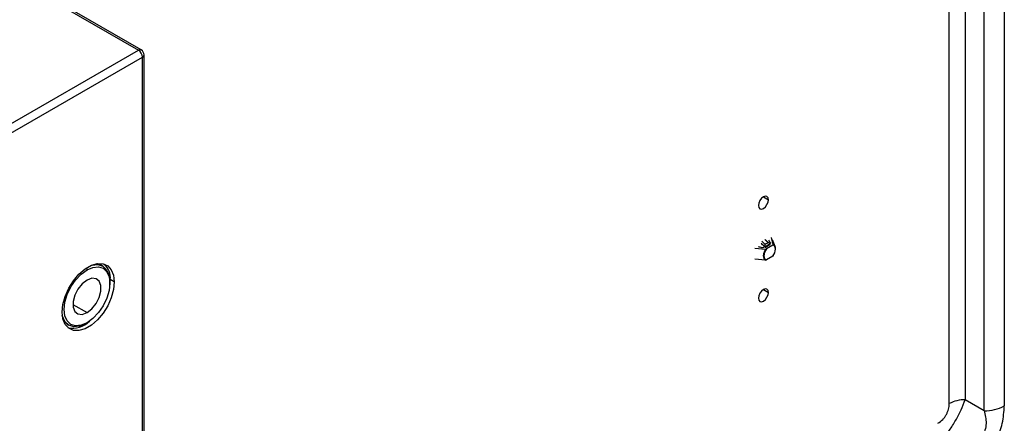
# Model space of a CAD drawing. Header units: millimetres. Extents: x 0 to 1118, y 0 to 864.
# Tile 282 of 309: x 983 to 1005, y 720 to 729. Entities that reach past the tile are written whole.
import ezdxf

# ---------------------------------------------------------------- set-up
doc = ezdxf.new("R2010")
doc.units = ezdxf.units.MM

msp = doc.modelspace()

# ---------------------------------------------------------------- linework, layer by layer
at = {"color": 7, "linetype": 'Continuous', "lineweight": 25}
for p, q in [((1004.3723, 720.2688), (1004.3723, 741.6893)), ((1004.8143, 741.7949), (1004.8143, 720.3744)), ((1003.9545, 741.4479), (1003.9545, 720.51)), ((1003.6009, 720.4255), (1003.6009, 741.4008)), ((982.5403, 730.0606), (985.7488, 728.2084)), ((985.8113, 728.2145), (982.6028, 730.0668)), ((930.3293, 696.2154), (985.7488, 728.2084)), ((930.4177, 696.0623), (985.8372, 728.0553)), ((985.8372, 663.1136), (985.8372, 728.0553)), ((985.8738, 663.1646), (985.8738, 728.1063)), ((999.7272, 723.927), (999.6858, 724.0817)), ((999.5497, 723.871), (999.5297, 723.8825)), ((999.5537, 723.8727), (999.6537, 723.9305)), ((999.6452, 723.9547), (999.5584, 724.0356)), ((999.7186, 723.9169), (999.5772, 723.8353)), ((999.7695, 723.8852), (999.7078, 724.0342)), ((999.3188, 723.8518), (999.5597, 723.8303)), ((999.7186, 723.6719), (999.5772, 723.5903)), ((984.9305, 723.4739), (984.8247, 723.5075)), ((984.9659, 723.4535), (984.9305, 723.4739)), ((999.5597, 723.5854), (999.3188, 723.6069)), ((985.1184, 723.0163), (985.1301, 723.1561)), ((985.1213, 723.0795), (985.1213, 723.1101)), ((985.2185, 723.105), (985.1301, 723.1561)), ((984.0986, 722.2498), (984.1806, 722.1749)), ((984.1806, 722.1749), (984.216, 722.1545)), ((984.5909, 722.1916), (984.6174, 722.2069)), ((1004.3723, 720.2688), (1003.9545, 720.51))]:
    msp.add_line(p, q, dxfattribs=at)
at = {"color": 8, "linetype": 'Continuous', "lineweight": 25}
for p, q in [((999.5109, 724.981), (999.6214, 724.9172)), ((999.6626, 723.9764), (999.6626, 723.9595)), ((984.5963, 723.407), (984.6174, 723.3705)), ((999.5109, 722.9396), (999.6214, 722.8758)), ((984.3081, 722.61), (984.6174, 722.4314))]:
    msp.add_line(p, q, dxfattribs=at)
at = {"color": 7, "linetype": 'Continuous', "lineweight": 25, "flags": 128}
for points in [[(999.6214, 724.9172), (999.613, 724.9611), (999.589, 724.9887), (999.5532, 724.9957), (999.5109, 724.981), (999.4686, 724.9469), (999.4328, 724.8985), (999.4088, 724.8433), (999.4004, 724.7896)], [(999.4004, 724.7896), (999.4088, 724.7456), (999.4328, 724.7181), (999.4686, 724.7111), (999.5109, 724.7258), (999.5532, 724.7599), (999.589, 724.8083), (999.613, 724.8635), (999.6214, 724.9172)], [(999.6626, 723.9764), (999.6646, 723.9717), (999.6651, 723.9668), (999.6639, 723.9619), (999.661, 723.9573), (999.6567, 723.9531), (999.6511, 723.9494), (999.6503, 723.949)], [(999.7186, 723.6719), (999.7422, 723.7092), (999.7603, 723.749), (999.7715, 723.7892), (999.7753, 723.8272), (999.7715, 723.8608), (999.7603, 723.888), (999.7422, 723.907), (999.7186, 723.9169)], [(999.5772, 723.8353), (999.5535, 723.7981), (999.5355, 723.7582), (999.5243, 723.7181), (999.5204, 723.68), (999.5243, 723.6464), (999.5355, 723.6193), (999.5535, 723.6002), (999.5772, 723.5903)], [(984.0694, 722.4417), (984.0861, 722.6101), (984.1352, 722.788), (984.2139, 722.9651), (984.3176, 723.131), (984.4402, 723.2761), (984.5747, 723.392), (984.7132, 723.472), (984.8477, 723.5113), (984.9703, 723.5078), (985.074, 723.4616), (985.1527, 723.3754), (985.2018, 723.2542), (985.2185, 723.105)], [(984.6174, 723.3705), (984.7478, 723.4259), (984.8693, 723.4379), (984.9737, 723.4057), (985.0538, 723.3315), (985.1041, 723.2202), (985.1213, 723.0795), (985.1041, 722.919), (985.0538, 722.7497), (984.9737, 722.583), (984.8693, 722.4303), (984.7478, 722.302), (984.6174, 722.2069)], [(984.7021, 723.467), (984.7282, 723.4748), (984.8561, 723.4874), (984.9659, 723.4535), (985.0502, 723.3753), (985.1032, 723.2582), (985.1213, 723.1101)], [(984.6174, 722.2069), (984.487, 722.1514), (984.3655, 722.1394), (984.2612, 722.1716), (984.1811, 722.2459), (984.1308, 722.3572), (984.1136, 722.4978), (984.1308, 722.6583), (984.1811, 722.8277), (984.2612, 722.9944), (984.3655, 723.1471), (984.487, 723.2754), (984.6174, 723.3705)], [(985.2185, 723.105), (985.2018, 722.9366), (985.1527, 722.7587), (985.074, 722.5817), (984.9703, 722.4158), (984.8477, 722.2707), (984.7132, 722.1547), (984.5747, 722.0748), (984.4402, 722.0354), (984.3176, 722.039), (984.2139, 722.0852), (984.1352, 722.1714), (984.0861, 722.2926), (984.0694, 722.4417)], [(984.6174, 723.1459), (984.5116, 723.0633), (984.4186, 722.9475), (984.3495, 722.8126), (984.3128, 722.6748), (984.3128, 722.5508), (984.3495, 722.4554), (984.4186, 722.4002), (984.5116, 722.3919), (984.6174, 722.4314)], [(984.6174, 722.4314), (984.7233, 722.5141), (984.8163, 722.6298), (984.8854, 722.7647), (984.9221, 722.9025), (984.9221, 723.0266), (984.8854, 723.122), (984.8163, 723.1771), (984.7233, 723.1855), (984.6174, 723.1459)], [(999.6214, 722.8758), (999.613, 722.9198), (999.589, 722.9474), (999.5532, 722.9543), (999.5109, 722.9396), (999.4686, 722.9055), (999.4328, 722.8572), (999.4088, 722.8019), (999.4004, 722.7483)], [(999.4004, 722.7483), (999.4088, 722.7043), (999.4328, 722.6767), (999.4686, 722.6698), (999.5109, 722.6845), (999.5532, 722.7186), (999.589, 722.7669), (999.613, 722.8221), (999.6214, 722.8758)], [(984.5909, 722.1916), (984.4537, 722.1332), (984.3258, 722.1206), (984.2159, 722.1545), (984.1316, 722.2326), (984.0787, 722.3498), (984.0724, 722.3762)]]:
    msp.add_lwpolyline(points, dxfattribs=at)
at = {"color": 8, "linetype": 'Continuous', "lineweight": 25}
for centre, start, end in [((985.7854, 728.1572), 65.69288, 125.61758), ((985.8113, 728.1125), 294.37466, 354.3052)]:
    msp.add_arc(centre, 0.0629, start, end, dxfattribs=at)
at = {"color": 7, "linetype": 'Continuous', "lineweight": 25}
for centre, radius, start, end in [((985.6453, 728.0465), 0.1921, 2.60548, 57.39452), ((985.7488, 728.1063), 0.125, 0, 60.00269), ((999.6176, 724.5713), 0.7182, 251.96621, 258.47896), ((999.4894, 723.9218), 0.0563, 254.25901, 315.74479), ((999.6975, 723.7618), 0.2235, 120.27654, 130.62839), ((999.6744, 723.7792), 0.1527, 97.77466, 142.21996), ((999.6648, 723.8184), 0.1582, 107.35176, 120.39199), ((999.4408, 723.8379), 0.2615, 31.98714, 44.73896), ((999.6897, 723.8456), 0.0896, 352.67916, 65.2839), ((999.5972, 723.6668), 0.0896, 172.67916, 245.2839), ((999.692, 723.6782), 0.1837, 178.7339, 179.99596), ((999.7958, 723.6655), 0.2879, 145.0774, 176.67324), ((984.6956, 723.19), 0.4359, 355.53542, 45.03481), ((984.2982, 722.6236), 0.534, 258.96013, 314.25113), ((1003.94, 719.7887), 0.7215, 88.85298, 118.04005), ((1004.3903, 721.1704), 0.9018, 268.85576, 298.04023)]:
    msp.add_arc(centre, radius, start, end, dxfattribs=at)
at = {"color": 8, "linetype": 'Continuous', "lineweight": 25}
for points, knots in [([(999.5497, 723.871), (999.5244, 723.8947), (999.4936, 723.9234), (999.4628, 723.9521), (999.4574, 723.9571)], [0, 0, 0, 0, 0.8244293, 1, 1, 1, 1]), ([(999.4786, 724.0012), (999.4869, 723.9934), (999.5115, 723.9702), (999.5358, 723.9469), (999.5519, 723.9314)], [0, 0, 0, 0, 0.338285, 1, 1, 1, 1]), ([(999.6176, 723.9693), (999.5964, 723.9887), (999.5714, 724.0116), (999.5465, 724.0345), (999.5427, 724.038)], [0, 0, 0, 0, 0.8474952, 1, 1, 1, 1])]:
    msp.add_open_spline(points, degree=3, knots=knots, dxfattribs=at)
at = {"color": 7, "linetype": 'Continuous', "lineweight": 25}
for points, knots in [([(999.5501, 723.8707), (999.5501, 723.8708), (999.5499, 723.8709), (999.5498, 723.8709), (999.5497, 723.871)], [0, 0, 0, 0, 0.5597574, 1, 1, 1, 1]), ([(999.5501, 723.8707), (999.55, 723.8733), (999.5499, 723.8789), (999.5499, 723.8891), (999.5502, 723.9019), (999.5509, 723.9168), (999.5516, 723.9265), (999.5519, 723.9314)], [0, 0, 0, 0, 0.13485, 0.2949642, 0.4823416, 0.7330804, 1, 1, 1, 1]), ([(999.5501, 723.8707), (999.5508, 723.8711), (999.552, 723.8718), (999.5531, 723.8724), (999.5537, 723.8727)], [0, 0, 0, 0, 0.5581527, 1, 1, 1, 1]), ([(999.6572, 723.9325), (999.6568, 723.9349), (999.6561, 723.9402), (999.6518, 723.948), (999.6443, 723.9563), (999.6329, 723.9642), (999.6228, 723.9676), (999.6176, 723.9693)], [0, 0, 0, 0, 0.1348535, 0.2949859, 0.4823795, 0.7331523, 1, 1, 1, 1]), ([(999.6537, 723.9305), (999.6544, 723.9309), (999.6555, 723.9316), (999.6567, 723.9322), (999.6572, 723.9325)], [0, 0, 0, 0, 0.56142352, 1, 1, 1, 1]), ([(999.7186, 723.9169), (999.7201, 723.9179), (999.723, 723.9197), (999.7256, 723.9225), (999.727, 723.9249), (999.7271, 723.9263), (999.7272, 723.927)], [0, 0, 0, 0, 0.3442031, 0.6344645, 0.8298701, 1, 1, 1, 1]), ([(999.5597, 723.8303), (999.5612, 723.8304), (999.5644, 723.8305), (999.5707, 723.832), (999.5746, 723.834), (999.5772, 723.8353)], [0, 0, 0, 0, 0.2209773, 0.484072, 1, 1, 1, 1]), ([(999.7272, 723.682), (999.7271, 723.6812), (999.7269, 723.6793), (999.7242, 723.6757), (999.7208, 723.6735), (999.7186, 723.6719)], [0, 0, 0, 0, 0.2209773, 0.48407202, 1, 1, 1, 1]), ([(999.5772, 723.5903), (999.5755, 723.5894), (999.5724, 723.5878), (999.5675, 723.5863), (999.5633, 723.5855), (999.5608, 723.5854), (999.5597, 723.5854)], [0, 0, 0, 0, 0.3442031, 0.6344645, 0.8298701, 1, 1, 1, 1]), ([(1003.3509, 719.9925), (1003.3879, 720.0174), (1003.441, 720.0532), (1003.5026, 720.1258), (1003.539, 720.183), (1003.5672, 720.2433), (1003.5954, 720.3271), (1003.5987, 720.3857), (1003.6009, 720.4255)], [0, 0, 0, 0, 0.2756021, 0.3961178, 0.5165909, 0.6342763, 0.7513306, 1, 1, 1, 1]), ([(1003.4545, 719.644), (1003.5052, 719.7062), (1003.6046, 719.8281), (1003.7475, 720.0562), (1003.8722, 720.2919), (1003.9268, 720.4367), (1003.9545, 720.51)], [0, 0, 0, 0, 0.2569297, 0.5037462, 0.7487019, 1, 1, 1, 1]), ([(1004.3723, 720.2688), (1004.3935, 720.1779), (1004.4247, 720.0439), (1004.3964, 719.8461), (1004.3406, 719.7097), (1004.2503, 719.5932), (1004.0932, 719.4698), (1003.9616, 719.4298), (1003.8723, 719.4027)], [0, 0, 0, 0, 0.26260208, 0.38702616, 0.50003806, 0.61301229, 0.73744996, 1, 1, 1, 1]), ([(1004.0018, 718.9671), (1004.0871, 719.0223), (1004.2504, 719.1278), (1004.4742, 719.3629), (1004.661, 719.6559), (1004.7926, 720.0144), (1004.8067, 720.2489), (1004.8143, 720.3744)], [0, 0, 0, 0, 0.19691513, 0.37700572, 0.54888301, 0.7585245, 1, 1, 1, 1])]:
    msp.add_open_spline(points, degree=3, knots=knots, dxfattribs=at)

doc.saveas('drawing.dxf')
